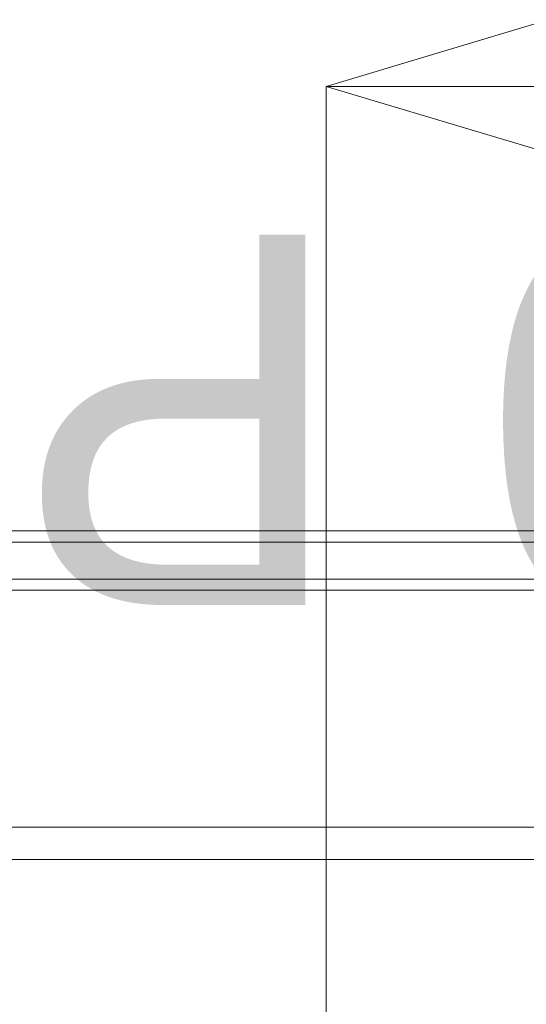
# Model space of a CAD drawing. Header units: millimetres. Extents: x -2233 to 61924, y -68080 to 6847.
# Tile 420 of 656: x 5043 to 5385, y -17870 to -17205. Entities that reach past the tile are written whole.
import ezdxf

# ---------------------------------------------------------------- set-up
doc = ezdxf.new("R2010")
doc.units = ezdxf.units.MM
doc.layers.add('COTAS_P', color=1, linetype='Continuous', lineweight=0)
doc.layers.add('superior_C01', color=7, linetype='Continuous', lineweight=0)
doc.dimstyles.new('R19_100', dxfattribs={"dimtxt": 250, "dimasz": 150, "dimexe": 150, "dimexo": 80, "dimgap": 100, "dimtad": 1, "dimtih": 1, "dimtoh": 1, "dimdsep": 46, "dimcen": 0.09, "dimadec": 0, "dimazin": 0, "dimtfac": 1, "dimtdec": 4, "dimtofl": 0, "dimtmove": 0, "dimatfit": 3, "dimfxl": 1, "dimtolj": 1, "dimtzin": 0, "dimarcsym": 0})

# ---------------------------------------------------------------- blocks, each defined once
blk = doc.blocks.new('DIM_R27_38')
at = {"layer": 'COTAS_P'}
for p, q in [((5250, -17250), (5400, -17205)), ((6950, -17250), (6800, -17205)), ((5250, -18150), (5250, -17250)), ((6950, -17250), (5250, -17250)), ((5250, -17250), (5400, -17295)), ((6950, -17250), (6800, -17295)), ((6950, -18150), (6950, -17250))]:
    blk.add_line(p, q, dxfattribs=at)
blk.add_text('1700 P', height=250, rotation=180, dxfattribs=at).set_placement((6100, -17350))

msp = doc.modelspace()

# ---------------------------------------------------------------- linework, layer by layer
at = {"layer": 'superior_C01'}
for p, q in [((6061.478, -17550), (4905.916, -17550)), ((4916.701, -17550), (6072.263, -17550)), ((6138.318, -17550), (4982.757, -17550)), ((4996.238, -17550), (6151.799, -17550)), ((6144.521, -17557.5), (4910.771, -17557.5)), ((4911.847, -17557.5), (6145.597, -17557.5)), ((4910.771, -17582.5), (6144.521, -17582.5)), ((4911.847, -17582.5), (6145.597, -17582.5)), ((4905.916, -17590), (6061.478, -17590)), ((4916.701, -17590), (6072.263, -17590)), ((4982.757, -17590), (6138.318, -17590)), ((4996.238, -17590), (6151.799, -17590)), ((1103.221, -17750), (10242.208, -17750)), ((10243.564, -17750), (1104.577, -17750)), ((4734.419, -17771.702), (5678.578, -17771.702)), ((5680.186, -17771.702), (4736.026, -17771.702))]:
    msp.add_line(p, q, dxfattribs=at)

# ---------------------------------------------------------------- dimensions: what is measured, and where the dimension line sits
at = {"layer": 'COTAS_P'}
dim = msp.add_aligned_dim(p1=(6950, -18150), p2=(5250, -18150), distance=-900, text='<> P', dimstyle='R19_100', dxfattribs=at)
dim.commit()
dim.dimension.update_dxf_attribs({"geometry": 'DIM_R27_38', "text_midpoint": (6100, -17250)})

doc.saveas('drawing.dxf')
